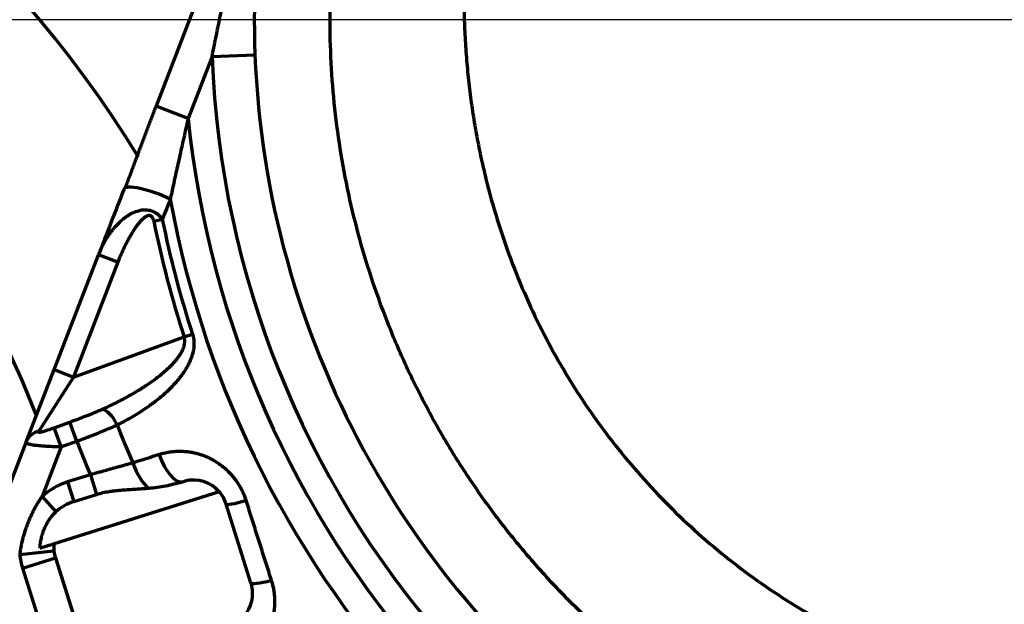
# Model space of a CAD drawing. Header units: millimetres. Extents: x -170 to 6906, y -2212 to 4257.
# Tile 267 of 440: x 4587 to 4730, y 2320 to 2405. Entities that reach past the tile are written whole.
import ezdxf

# ---------------------------------------------------------------- set-up
doc = ezdxf.new("R2010")
doc.units = ezdxf.units.MM
doc.layers.add('1', color=7, linetype='Continuous', true_color=0xffffff)
doc.styles.add('PC_TEXTSTYLE', font='ISOCP.SHX', dxfattribs={"width": 0.707, "bigfont": 'GBCBIG.SHX'})
doc.dimstyles.new('GB_DIMSTYLE', dxfattribs={"dimtxt": 50, "dimasz": 40, "dimexe": 1, "dimexo": 0, "dimgap": 1.5, "dimtad": 1, "dimdec": 1, "dimdsep": 46, "dimtxsty": 'PC_TEXTSTYLE', "dimcen": 0, "dimclrd": 256, "dimclrt": 3, "dimadec": 1, "dimazin": 2, "dimtp": 0.1, "dimtm": 0.1, "dimtfac": 0.71, "dimtdec": 1, "dimtmove": 0, "dimatfit": 3, "dimfxl": 1, "dimtfill": 1, "dimarcsym": 0})

# ---------------------------------------------------------------- blocks, each defined once
blk = doc.blocks.new('*D25')
at = {"color": 0, "lineweight": -2, "transparency": 16777216}
blk.add_line((4947.38, 3217.26), (4828.36, 3661.45), dxfattribs=at)
at = {"lineweight": -2, "transparency": 16777216}
blk.add_arc((5091.35, 2679.97), 1015.1, 107.25788, 142.74212, dxfattribs=at)
at = {"lineweight": 18, "transparency": 16777216}
for points in [[(4788.34, 3655.78), (4792.05, 3642.97), (4828.62, 3660.48)], [(4288.8, 3290.59), (4278.03, 3298.45), (4259.83, 3262.21)]]:
    blk.add_solid(points, dxfattribs=at)
at = {"layer": 'Defpoints', "color": 0, "lineweight": 18, "transparency": 16777216}
for p in [(3750.2, 3619.05), (4609.58, 3573.46), (4947.38, 3217.26), (4635.7, 2999.02), (5227.16, 2173.1)]:
    blk.add_point(p, dxfattribs=at)
at = {"color": 3, "lineweight": 18, "transparency": 16777216, "insert": (4493.91, 3533.2), "char_height": 50, "attachment_point": 5, "rotation": 35, "style": 'PC_TEXTSTYLE', "bg_fill": 3, "box_fill_scale": 1.1, "bg_fill_color": 256, "bg_fill_true_color": 13158600, "bg_fill_transparency": 0}
blk.add_mtext('40°', dxfattribs=at)
blk = doc.blocks.new('*D30')
at = {"color": 0, "lineweight": -2, "transparency": 16777216}
for p, q in [((4751.82, 2404.86), (4751.82, 1659.34)), ((4601.97, 1836.27), (4601.97, 1659.34))]:
    blk.add_line(p, q, dxfattribs=at)
at = {"lineweight": -2, "transparency": 16777216}
for p, q in [((4601.97, 1660.34), (4446.17, 1660.34)), ((4711.82, 1660.34), (4641.97, 1660.34))]:
    blk.add_line(p, q, dxfattribs=at)
at = {"lineweight": 18, "transparency": 16777216}
for points in [[(4641.97, 1667.01), (4641.97, 1653.67), (4601.97, 1660.34)], [(4711.82, 1667.01), (4711.82, 1653.67), (4751.82, 1660.34)]]:
    blk.add_solid(points, dxfattribs=at)
at = {"layer": 'Defpoints', "color": 0, "lineweight": 18, "transparency": 16777216}
for p in [(4751.82, 2404.86), (4601.97, 1836.27), (4751.82, 1660.34)]:
    blk.add_point(p, dxfattribs=at)
at = {"color": 3, "lineweight": 18, "transparency": 16777216, "insert": (4475.96, 1686.84), "char_height": 50, "attachment_point": 5, "style": 'PC_TEXTSTYLE'}
blk.add_mtext('150', dxfattribs=at)
blk = doc.blocks.new('*D31')
at = {"color": 0, "lineweight": -2, "transparency": 16777216}
for p, q in [((4751.82, 2404.86), (2648.79, 2404.86)), ((4499.54, 1877.86), (2648.79, 1877.86))]:
    blk.add_line(p, q, dxfattribs=at)
at = {"lineweight": -2, "transparency": 16777216}
blk.add_line((2649.79, 2364.86), (2649.79, 1917.86), dxfattribs=at)
at = {"lineweight": 18, "transparency": 16777216}
for points in [[(2643.12, 2364.86), (2656.45, 2364.86), (2649.79, 2404.86)], [(2643.12, 1917.86), (2656.45, 1917.86), (2649.79, 1877.86)]]:
    blk.add_solid(points, dxfattribs=at)
at = {"layer": 'Defpoints', "color": 0, "lineweight": 18, "transparency": 16777216}
for p in [(4751.82, 2404.86), (2649.79, 1877.86), (4499.54, 1877.86)]:
    blk.add_point(p, dxfattribs=at)
at = {"color": 3, "lineweight": 18, "transparency": 16777216, "insert": (2623.28, 2141.36), "char_height": 50, "attachment_point": 5, "rotation": 90, "style": 'PC_TEXTSTYLE', "bg_fill": 3, "box_fill_scale": 1.1, "bg_fill_color": 256, "bg_fill_true_color": 13158600, "bg_fill_transparency": 0}
blk.add_mtext('527', dxfattribs=at)
blk = doc.blocks.new('*D35')
at = {"color": 0, "lineweight": -2, "transparency": 16777216}
for p, q in [((2903.58, 2536.83), (2903.58, 628.33)), ((4601.97, 1836.27), (4601.97, 628.33))]:
    blk.add_line(p, q, dxfattribs=at)
at = {"lineweight": -2, "transparency": 16777216}
blk.add_line((2943.58, 629.33), (4561.97, 629.33), dxfattribs=at)
at = {"lineweight": 18, "transparency": 16777216}
for points in [[(2943.58, 636), (2943.58, 622.66), (2903.58, 629.33)], [(4561.97, 636), (4561.97, 622.66), (4601.97, 629.33)]]:
    blk.add_solid(points, dxfattribs=at)
at = {"layer": 'Defpoints', "color": 0, "lineweight": 18, "transparency": 16777216}
for p in [(2903.58, 2536.83), (4601.97, 1836.27), (4601.97, 629.33)]:
    blk.add_point(p, dxfattribs=at)
at = {"color": 3, "lineweight": 18, "transparency": 16777216, "insert": (3752.78, 655.83), "char_height": 50, "attachment_point": 5, "style": 'PC_TEXTSTYLE', "bg_fill": 3, "box_fill_scale": 1.1, "bg_fill_color": 256, "bg_fill_true_color": 13158600, "bg_fill_transparency": 0}
blk.add_mtext('1698.4', dxfattribs=at)
blk = doc.blocks.new('*D36')
at = {"color": 0, "lineweight": -2, "transparency": 16777216}
for p, q in [((6607.78, 2404.86), (6607.78, 621.64)), ((4601.97, 1836.27), (4601.97, 621.64))]:
    blk.add_line(p, q, dxfattribs=at)
at = {"lineweight": -2, "transparency": 16777216}
blk.add_line((4641.97, 622.64), (6567.78, 622.64), dxfattribs=at)
at = {"lineweight": 18, "transparency": 16777216}
for points in [[(4641.97, 629.3), (4641.97, 615.97), (4601.97, 622.64)], [(6567.78, 629.3), (6567.78, 615.97), (6607.78, 622.64)]]:
    blk.add_solid(points, dxfattribs=at)
at = {"layer": 'Defpoints', "color": 0, "lineweight": 18, "transparency": 16777216}
for p in [(6607.78, 2404.86), (4601.97, 1836.27), (6607.78, 622.64)]:
    blk.add_point(p, dxfattribs=at)
at = {"color": 3, "lineweight": 18, "transparency": 16777216, "insert": (5604.88, 649.14), "char_height": 50, "attachment_point": 5, "style": 'PC_TEXTSTYLE', "bg_fill": 3, "box_fill_scale": 1.1, "bg_fill_color": 256, "bg_fill_true_color": 13158600, "bg_fill_transparency": 0}
blk.add_mtext('2005.8', dxfattribs=at)

msp = doc.modelspace()

# ---------------------------------------------------------------- linework, layer by layer
at = {"lineweight": 18}
msp.add_line((4751.82, 2404.86), (2647.45, 2404.86), dxfattribs=at)
msp.add_arc((4755.3, 2404.86), 1852.47, 311.27438, 162.6537, dxfattribs=at)
at = {"layer": '1', "color": 0, "linetype": 'Continuous', "lineweight": 70}
for p, q in [((4629.62, 2452.05), (4606.55, 2392.32)), ((4614.68, 2399.5), (4611.22, 2390.52)), ((4614.68, 2399.5), (4620.92, 2399.74)), ((4611.22, 2390.52), (4606.55, 2392.32)), ((4606.22, 2375.61), (4607.47, 2375.86)), ((4591.76, 2354.02), (4598.2, 2370.69)), ((4601, 2369.61), (4598.2, 2370.69)), ((4601, 2369.61), (4594.56, 2352.94)), ((4610.64, 2358.8), (4611.85, 2359.19)), ((4594.56, 2352.94), (4610.64, 2358.8)), ((4587.71, 2343.52), (4591.76, 2354.02)), ((4591.76, 2354.02), (4594.56, 2352.94)), ((4594.56, 2352.94), (4589.54, 2345.1)), ((4591.76, 2345.58), (4594.02, 2346.4)), ((4595.04, 2343.6), (4594.02, 2346.4)), ((4592.78, 2342.78), (4591.76, 2345.58)), ((4587.71, 2343.52), (4580.23, 2324.17)), ((4595.04, 2343.6), (4592.78, 2342.78)), ((4592.78, 2342.78), (4590, 2335.59)), ((4597.02, 2338.75), (4593.7, 2337.7)), ((4593.7, 2337.7), (4594.6, 2334.84)), ((4597.02, 2338.75), (4597.93, 2335.89)), ((4615.74, 2336.26), (4591.74, 2328.7)), ((4590, 2335.59), (4592.02, 2333.36)), ((4594.6, 2334.84), (4597.93, 2335.89)), ((4620.34, 2323.04), (4616.74, 2334.48)), ((4586.76, 2327.18), (4591.73, 2327.67)), ((4587.17, 2325.16), (4591.94, 2326.66)), ((4591.94, 2326.66), (4595.55, 2315.22)), ((4587.17, 2325.16), (4590.78, 2313.72))]:
    msp.add_line(p, q, dxfattribs=at)
for centre, radius, start, end in [((4463.2, 2298.86), 165, 31.4325, 107.4094), ((4463.2, 2298.86), 135, 21.0505, 111.4518), ((4751.82, 2404.86), 131, 170.3073, 182.2399), ((4751.82, 2404.86), 137.24, 182.2399, 259.4357), ((4751.82, 2404.86), 131, 182.2399, 287.4635), ((4751.82, 2404.86), 141.34, 185.8251, 256.9543), ((4751.82, 2404.86), 145.56, 190.3221, 255.7896), ((4751.82, 2404.86), 148.51, 191.3593, 198.0706), ((4751.82, 2404.86), 147.24, 191.3593, 198.0706), ((4751.82, 2404.86), 161.99, 201.3147, 203.4239), ((4751.82, 2404.86), 168.33, 201.3427, 203.1254), ((4596.71, 2328.17), 10, 107.5, 132.0919), ((4611.97, 2332.98), 5, 41.0782, 104.2487), ((4611.97, 2332.98), 5, 17.5, 41.0782), ((4596.71, 2328.17), 7, 107.5, 132.0919), ((4596.71, 2328.17), 5, 173.9218, 197.5), ((4596.71, 2328.17), 10, 185.6779, 197.5), ((4615.58, 2321.53), 5, 287.5, 17.5)]:
    msp.add_arc(centre, radius, start, end, dxfattribs=at)
for centre, major_axis, ratio, start_param, end_param in [((4606.54, 2378.4), (4.66, -1.8), 0.236321, 1.201904, 3.141593), ((4599.74, 2345.52), (-1.34, 2.69), 0.421209, 4.674353, 6.019908), ((4590.51, 2342.44), (-2.8, 1.08), 0.905273, 5.381089, 6.283185), ((4605.13, 2341.31), (1.5, -4.77), 0.420762, 4.75602, 5.795317), ((4608.96, 2342.52), (1.5, -4.77), 0.420665, 4.75714, 6.225354), ((4621.5, 2335.99), (-4.77, -1.5), 0.08354, 0, 1.142048), ((4625.11, 2324.54), (-4.77, -1.5), 0.118819, 0, 1.150024)]:
    msp.add_ellipse(centre, major_axis=major_axis, ratio=ratio, start_param=start_param, end_param=end_param, dxfattribs=at)
for points, degree in [([(4866.36, 2440.66), (4867.02, 2438.54), (4868.23, 2434.26), (4869.69, 2427.75), (4870.78, 2421.15), (4871.5, 2414.5), (4871.85, 2407.81), (4871.83, 2401.11), (4871.43, 2394.42), (4870.66, 2387.76), (4869.52, 2381.14), (4868.01, 2374.6), (4866.14, 2368.15), (4863.9, 2361.81), (4861.32, 2355.6), (4858.39, 2349.55), (4855.13, 2343.67), (4851.54, 2337.99), (4847.64, 2332.51), (4843.44, 2327.26), (4838.95, 2322.26), (4834.19, 2317.51), (4829.17, 2313.03), (4823.91, 2308.85), (4818.43, 2304.96), (4812.73, 2301.39), (4806.84, 2298.15), (4800.78, 2295.23), (4794.57, 2292.67), (4788.22, 2290.45), (4781.76, 2288.59), (4775.21, 2287.1), (4768.58, 2285.97), (4761.9, 2285.22), (4755.19, 2284.85), (4748.46, 2284.85), (4741.75, 2285.22), (4735.07, 2285.97), (4728.44, 2287.1), (4721.89, 2288.59), (4715.43, 2290.45), (4709.08, 2292.67), (4702.87, 2295.23), (4696.81, 2298.15), (4690.92, 2301.39), (4685.23, 2304.96), (4679.74, 2308.85), (4674.48, 2313.03), (4669.46, 2317.51), (4664.7, 2322.25), (4660.21, 2327.26), (4656.01, 2332.51), (4652.11, 2337.99), (4648.52, 2343.67), (4645.26, 2349.55), (4642.33, 2355.6), (4639.75, 2361.81), (4637.51, 2368.14), (4635.64, 2374.59), (4634.13, 2381.14), (4632.99, 2387.75), (4632.22, 2394.42), (4631.82, 2401.11), (4631.8, 2407.81), (4632.15, 2414.5), (4632.87, 2421.15), (4633.96, 2427.74), (4635.42, 2434.26), (4636.63, 2438.54), (4637.29, 2440.66)], 3), ([(4606.55, 2392.32), (4604.21, 2386.24), (4602.07, 2380.39)], 2), ([(4611.22, 2390.52), (4611.09, 2389.96), (4610.84, 2388.86), (4610.49, 2387.32), (4610.17, 2385.87), (4609.86, 2384.5), (4609.58, 2383.21), (4609.31, 2382), (4609.07, 2380.86), (4608.83, 2379.78), (4608.69, 2379.11), (4608.62, 2378.78)], 3), ([(4654.27, 2382.48), (4654.75, 2380.47), (4655.82, 2376.52), (4657.74, 2370.74), (4659.98, 2365.15), (4662.51, 2359.75), (4665.32, 2354.58), (4668.42, 2349.58), (4671.82, 2344.78), (4675.49, 2340.18), (4679.42, 2335.81), (4683.6, 2331.67), (4688.02, 2327.79), (4692.66, 2324.17), (4697.5, 2320.83), (4702.53, 2317.79), (4707.73, 2315.04), (4713.09, 2312.61), (4718.58, 2310.49), (4724.18, 2308.7), (4729.88, 2307.24), (4733.72, 2306.49), (4735.66, 2306.18)], 3), ([(4619.64, 2335), (4619.6, 2335.1), (4619.54, 2335.29), (4619.43, 2335.58), (4619.32, 2335.87), (4619.19, 2336.15), (4619.06, 2336.43), (4618.92, 2336.71), (4618.77, 2336.98), (4618.61, 2337.25), (4618.45, 2337.51), (4618.27, 2337.76), (4618.09, 2338.02), (4617.9, 2338.26), (4617.71, 2338.5), (4617.5, 2338.74), (4617.29, 2338.97), (4617.08, 2339.19), (4616.85, 2339.4), (4616.62, 2339.61), (4616.38, 2339.82), (4616.14, 2340.01), (4615.89, 2340.2), (4615.63, 2340.38), (4615.37, 2340.55), (4615.1, 2340.72), (4614.82, 2340.87), (4614.54, 2341.02), (4614.26, 2341.16), (4613.97, 2341.3), (4613.67, 2341.42), (4613.37, 2341.53), (4613.06, 2341.64), (4612.75, 2341.73), (4612.44, 2341.82), (4612.12, 2341.89), (4611.79, 2341.96), (4611.47, 2342.01), (4611.13, 2342.06), (4610.8, 2342.09), (4610.46, 2342.11), (4610.12, 2342.12), (4609.78, 2342.12), (4609.44, 2342.11), (4609.09, 2342.09), (4608.74, 2342.05), (4608.4, 2342), (4608.05, 2341.94), (4607.7, 2341.86), (4607.36, 2341.77), (4607.14, 2341.71), (4607.02, 2341.67)], 3), ([(4603.19, 2340.47), (4603.05, 2340.43), (4602.77, 2340.35), (4602.35, 2340.24), (4601.93, 2340.12), (4601.5, 2340), (4601.06, 2339.88), (4600.62, 2339.76), (4600.18, 2339.63), (4599.74, 2339.51), (4599.29, 2339.38), (4598.84, 2339.26), (4598.39, 2339.13), (4597.93, 2339.01), (4597.48, 2338.88), (4597.18, 2338.8), (4597.02, 2338.75)], 3), ([(4607.02, 2341.67), (4606.61, 2341.54), (4605.76, 2341.28), (4604.49, 2340.87), (4603.62, 2340.6), (4603.19, 2340.47)], 3), ([(4610.35, 2337.72), (4610.48, 2337.76), (4610.61, 2337.79), (4610.74, 2337.83)], 3), ([(4590, 2335.59), (4589.91, 2335.46), (4589.73, 2335.19), (4589.45, 2334.76), (4589.18, 2334.31), (4588.91, 2333.83), (4588.66, 2333.34), (4588.41, 2332.83), (4588.18, 2332.32), (4587.98, 2331.83), (4587.78, 2331.33), (4587.6, 2330.82), (4587.43, 2330.3), (4587.27, 2329.75), (4587.13, 2329.21), (4587.01, 2328.68), (4586.9, 2328.16), (4586.82, 2327.66), (4586.78, 2327.34), (4586.76, 2327.18)], 3), ([(4623.33, 2323.41), (4623.08, 2324.18), (4622.59, 2325.73), (4621.85, 2328.04), (4621.11, 2330.36), (4620.37, 2332.68), (4619.88, 2334.23), (4619.64, 2335)], 3)]:
    msp.add_open_spline(points, degree=degree, dxfattribs=at)
for points, knots in [([(4614.68, 2399.5), (4614.91, 2400.61), (4615.14, 2401.72), (4615.48, 2403.39), (4615.59, 2403.95), (4615.82, 2405.06), (4615.93, 2405.62), (4616.15, 2406.73), (4616.26, 2407.29), (4616.48, 2408.4), (4616.59, 2408.96), (4616.82, 2410.07), (4616.93, 2410.63), (4617.16, 2411.74), (4617.27, 2412.29), (4617.5, 2413.4), (4617.62, 2413.95), (4617.86, 2415.06), (4617.98, 2415.61), (4618.23, 2416.71), (4618.36, 2417.26), (4618.62, 2418.36), (4618.76, 2418.91), (4619.03, 2420.01), (4619.17, 2420.55), (4619.46, 2421.64), (4619.6, 2422.19), (4619.9, 2423.28), (4620.06, 2423.82), (4620.37, 2424.91), (4620.53, 2425.45), (4620.69, 2425.99)], [0, 0, 0, 0, 0.125, 0.125, 0.1875, 0.1875, 0.25, 0.25, 0.3125, 0.3125, 0.375, 0.375, 0.4375, 0.4375, 0.5, 0.5, 0.5625, 0.5625, 0.625, 0.625, 0.6875, 0.6875, 0.75, 0.75, 0.8125, 0.8125, 0.875, 0.875, 0.9375, 0.9375, 1, 1, 1, 1]), ([(4651.48, 2415.26), (4651.45, 2414.79), (4651.39, 2413.78), (4651.33, 2412.21), (4651.28, 2410.55), (4651.26, 2408.89), (4651.26, 2407.23), (4651.29, 2405.58), (4651.34, 2403.92), (4651.42, 2402.27), (4651.51, 2400.61), (4651.64, 2398.96), (4651.79, 2397.32), (4651.96, 2395.67), (4652.16, 2394.03), (4652.38, 2392.39), (4652.62, 2390.75), (4652.89, 2389.12), (4653.19, 2387.5), (4653.51, 2385.87), (4653.85, 2384.26), (4654.11, 2383.13), (4654.25, 2382.54), (4654.27, 2382.48)], [0, 0, 0, 0, 0.042081, 0.092282, 0.142471, 0.192651, 0.242821, 0.292982, 0.343137, 0.393285, 0.443428, 0.493565, 0.543699, 0.593829, 0.643956, 0.694081, 0.744204, 0.794326, 0.844448, 0.894569, 0.94469, 0.994813, 1, 1, 1, 1]), ([(4601.87, 2380.2), (4601.28, 2378.66), (4600.07, 2375.54), (4598.83, 2372.32), (4598.2, 2370.69)], [0, 0, 0, 0, 0.500591, 1, 1, 1, 1]), ([(4608.62, 2378.78), (4608.44, 2378.34), (4608.1, 2377.46), (4607.71, 2376.48), (4607.5, 2375.95), (4607.47, 2375.86)], [0, 0, 0, 0, 0.451789, 0.903577, 1, 1, 1, 1]), ([(4598.2, 2370.69), (4598.3, 2370.94), (4598.5, 2371.42), (4598.72, 2371.89), (4598.96, 2372.35), (4599.09, 2372.58), (4599.35, 2373.03), (4599.49, 2373.25), (4599.78, 2373.69), (4599.93, 2373.9), (4600.17, 2374.22), (4600.25, 2374.32), (4600.38, 2374.48), (4600.42, 2374.53), (4600.5, 2374.63), (4600.55, 2374.68), (4600.76, 2374.93), (4600.94, 2375.12), (4601.32, 2375.49), (4601.51, 2375.67), (4601.82, 2375.93), (4601.92, 2376.01), (4602.13, 2376.17), (4602.24, 2376.25), (4602.41, 2376.36), (4602.49, 2376.42), (4602.58, 2376.47), (4602.63, 2376.51), (4602.66, 2376.52), (4602.81, 2376.61), (4602.92, 2376.67), (4603.16, 2376.8), (4603.29, 2376.85), (4603.53, 2376.96), (4603.66, 2377.01), (4603.92, 2377.09), (4604.05, 2377.13), (4604.22, 2377.16), (4604.25, 2377.17), (4604.32, 2377.18), (4604.35, 2377.19), (4604.46, 2377.21), (4604.59, 2377.23), (4604.73, 2377.24), (4604.84, 2377.24), (4604.87, 2377.24), (4604.94, 2377.24), (4604.98, 2377.24), (4605.15, 2377.24), (4605.29, 2377.23), (4605.46, 2377.2), (4605.5, 2377.2), (4605.57, 2377.18), (4605.67, 2377.16), (4605.77, 2377.13), (4605.87, 2377.1), (4605.9, 2377.09), (4605.97, 2377.07), (4606.07, 2377.03), (4606.17, 2376.99), (4606.26, 2376.94), (4606.29, 2376.93), (4606.35, 2376.89), (4606.45, 2376.84), (4606.54, 2376.79), (4606.62, 2376.73), (4606.65, 2376.71), (4606.71, 2376.67), (4606.74, 2376.64), (4606.82, 2376.58), (4606.92, 2376.49), (4607.02, 2376.39), (4607.1, 2376.32), (4607.12, 2376.29), (4607.17, 2376.24), (4607.19, 2376.22), (4607.3, 2376.08), (4607.39, 2375.97), (4607.47, 2375.86)], [0, 0, 0, 0, 0.0625, 0.125, 0.125, 0.1875, 0.1875, 0.25, 0.25, 0.3125, 0.3125, 0.34375, 0.34375, 0.359375, 0.359375, 0.375, 0.375, 0.4375, 0.4375, 0.5, 0.5, 0.53125, 0.53125, 0.5625, 0.5625, 0.578125, 0.585938, 0.585938, 0.59375, 0.59375, 0.625, 0.625, 0.65625, 0.65625, 0.6875, 0.6875, 0.71875, 0.71875, 0.726563, 0.726563, 0.734375, 0.734375, 0.75, 0.765625, 0.765625, 0.773438, 0.773438, 0.78125, 0.78125, 0.8125, 0.8125, 0.820313, 0.820313, 0.828125, 0.84375, 0.84375, 0.851563, 0.851563, 0.859375, 0.875, 0.875, 0.882813, 0.882813, 0.890625, 0.90625, 0.90625, 0.914063, 0.914063, 0.921875, 0.921875, 0.9375, 0.953125, 0.953125, 0.960937, 0.960937, 0.96875, 0.96875, 1, 1, 1, 1]), ([(4606.22, 2375.61), (4606.21, 2375.66), (4606.2, 2375.71), (4606.18, 2375.78), (4606.18, 2375.81), (4606.16, 2375.85), (4606.15, 2375.88), (4606.13, 2375.95), (4606.11, 2375.99), (4606.06, 2376.08), (4606.04, 2376.13), (4605.98, 2376.21), (4605.95, 2376.25), (4605.9, 2376.29), (4605.89, 2376.29), (4605.87, 2376.31), (4605.86, 2376.32), (4605.83, 2376.34), (4605.79, 2376.36), (4605.74, 2376.38), (4605.7, 2376.39), (4605.69, 2376.39), (4605.67, 2376.4), (4605.63, 2376.41), (4605.59, 2376.41), (4605.54, 2376.41), (4605.52, 2376.41), (4605.44, 2376.4), (4605.39, 2376.39), (4605.32, 2376.36), (4605.3, 2376.35), (4605.25, 2376.34), (4605.23, 2376.33), (4605.16, 2376.29), (4605.12, 2376.27), (4605.05, 2376.23), (4605.03, 2376.22), (4604.99, 2376.19), (4604.97, 2376.18), (4604.91, 2376.13), (4604.87, 2376.1), (4604.79, 2376.04), (4604.75, 2376.01), (4604.64, 2375.91), (4604.57, 2375.85), (4604.43, 2375.71), (4604.36, 2375.64), (4604.22, 2375.49), (4604.16, 2375.41), (4604.06, 2375.3), (4604.03, 2375.26), (4603.97, 2375.18), (4603.94, 2375.14), (4603.85, 2375.03), (4603.79, 2374.95), (4603.61, 2374.71), (4603.5, 2374.55), (4603.28, 2374.22), (4603.18, 2374.05), (4602.97, 2373.71), (4602.87, 2373.54), (4602.72, 2373.28), (4602.67, 2373.2), (4602.57, 2373.02), (4602.53, 2372.94), (4602.29, 2372.5), (4602.11, 2372.15), (4601.77, 2371.43), (4601.61, 2371.07), (4601.29, 2370.35), (4601.14, 2369.98), (4601, 2369.61)], [0, 0, 0, 0, 0.015625, 0.015625, 0.023438, 0.023438, 0.03125, 0.03125, 0.046875, 0.046875, 0.0625, 0.0625, 0.078125, 0.078125, 0.082031, 0.082031, 0.085938, 0.085938, 0.09375, 0.101563, 0.101563, 0.105469, 0.105469, 0.109375, 0.117188, 0.117188, 0.125, 0.125, 0.140625, 0.140625, 0.148438, 0.148438, 0.15625, 0.15625, 0.171875, 0.171875, 0.179688, 0.179688, 0.1875, 0.1875, 0.203125, 0.203125, 0.21875, 0.21875, 0.25, 0.25, 0.28125, 0.28125, 0.3125, 0.3125, 0.328125, 0.328125, 0.34375, 0.34375, 0.375, 0.375, 0.4375, 0.4375, 0.5, 0.5, 0.5625, 0.5625, 0.59375, 0.59375, 0.625, 0.625, 0.75, 0.75, 0.875, 0.875, 1, 1, 1, 1]), ([(4611.85, 2359.19), (4611.91, 2358.99), (4611.96, 2358.79), (4612.03, 2358.39), (4612.05, 2358.18), (4612.06, 2357.93), (4612.06, 2357.87), (4612.06, 2357.77), (4612.06, 2357.72), (4612.06, 2357.57), (4612.05, 2357.46), (4612.03, 2357.16), (4612, 2356.96), (4611.92, 2356.57), (4611.87, 2356.38), (4611.8, 2356.14), (4611.79, 2356.09), (4611.76, 2355.99), (4611.74, 2355.94), (4611.7, 2355.8), (4611.66, 2355.71), (4611.56, 2355.43), (4611.48, 2355.25), (4611.32, 2354.9), (4611.23, 2354.73), (4611.04, 2354.39), (4610.95, 2354.22), (4610.75, 2353.89), (4610.64, 2353.73), (4610.48, 2353.49), (4610.42, 2353.41), (4610.31, 2353.25), (4610.25, 2353.18), (4610.08, 2352.95), (4609.96, 2352.8), (4609.6, 2352.35), (4609.35, 2352.07), (4608.84, 2351.52), (4608.58, 2351.25), (4608.03, 2350.73), (4607.75, 2350.48), (4607.19, 2349.99), (4606.9, 2349.75), (4606.46, 2349.41), (4606.31, 2349.29), (4606.01, 2349.07), (4605.86, 2348.96), (4605.4, 2348.63), (4605.1, 2348.42), (4604.48, 2348), (4604.16, 2347.8), (4603.53, 2347.41), (4603.21, 2347.22), (4602.24, 2346.66), (4601.59, 2346.31), (4600.92, 2345.98)], [0, 0, 0, 0, 0.03125, 0.03125, 0.0625, 0.0625, 0.070313, 0.070313, 0.078125, 0.078125, 0.09375, 0.09375, 0.125, 0.125, 0.15625, 0.15625, 0.164063, 0.164063, 0.171875, 0.171875, 0.1875, 0.1875, 0.21875, 0.21875, 0.25, 0.25, 0.28125, 0.28125, 0.3125, 0.3125, 0.328125, 0.328125, 0.34375, 0.34375, 0.375, 0.375, 0.4375, 0.4375, 0.5, 0.5, 0.5625, 0.5625, 0.625, 0.625, 0.65625, 0.65625, 0.6875, 0.6875, 0.75, 0.75, 0.8125, 0.8125, 0.875, 0.875, 1, 1, 1, 1]), ([(4598.74, 2348.26), (4599.37, 2348.54), (4599.99, 2348.84), (4601.23, 2349.46), (4601.84, 2349.77), (4602.74, 2350.28), (4603.04, 2350.45), (4603.64, 2350.79), (4603.94, 2350.97), (4604.38, 2351.25), (4604.52, 2351.34), (4604.81, 2351.52), (4604.96, 2351.62), (4605.39, 2351.9), (4605.68, 2352.1), (4606.24, 2352.5), (4606.52, 2352.7), (4607.06, 2353.12), (4607.33, 2353.34), (4607.86, 2353.79), (4608.12, 2354.02), (4608.44, 2354.32), (4608.5, 2354.38), (4608.62, 2354.5), (4608.68, 2354.56), (4608.87, 2354.75), (4608.99, 2354.87), (4609.22, 2355.13), (4609.34, 2355.26), (4609.56, 2355.53), (4609.66, 2355.67), (4609.87, 2355.95), (4609.97, 2356.1), (4610.11, 2356.32), (4610.16, 2356.4), (4610.22, 2356.51), (4610.24, 2356.55), (4610.28, 2356.63), (4610.31, 2356.67), (4610.41, 2356.87), (4610.48, 2357.03), (4610.57, 2357.28), (4610.6, 2357.36), (4610.64, 2357.54), (4610.67, 2357.62), (4610.69, 2357.73), (4610.69, 2357.76), (4610.7, 2357.8), (4610.7, 2357.82), (4610.71, 2357.89), (4610.72, 2357.94), (4610.73, 2358.07), (4610.73, 2358.16), (4610.73, 2358.3), (4610.72, 2358.34), (4610.72, 2358.41), (4610.72, 2358.44), (4610.71, 2358.48), (4610.71, 2358.5), (4610.69, 2358.62), (4610.67, 2358.71), (4610.64, 2358.8)], [0, 0, 0, 0, 0.125, 0.125, 0.25, 0.25, 0.3125, 0.3125, 0.375, 0.375, 0.40625, 0.40625, 0.4375, 0.4375, 0.5, 0.5, 0.5625, 0.5625, 0.625, 0.625, 0.6875, 0.6875, 0.703125, 0.703125, 0.71875, 0.71875, 0.75, 0.75, 0.78125, 0.78125, 0.8125, 0.8125, 0.84375, 0.84375, 0.859375, 0.859375, 0.867188, 0.867188, 0.875, 0.875, 0.90625, 0.90625, 0.921875, 0.921875, 0.9375, 0.9375, 0.941406, 0.941406, 0.945313, 0.945313, 0.953125, 0.953125, 0.96875, 0.96875, 0.976563, 0.976563, 0.980469, 0.980469, 0.984375, 0.984375, 1, 1, 1, 1]), ([(4594.02, 2346.4), (4594.23, 2346.48), (4594.43, 2346.55), (4594.83, 2346.7), (4595.03, 2346.77), (4595.63, 2347), (4596.03, 2347.15), (4596.82, 2347.45), (4597.21, 2347.61), (4597.79, 2347.85), (4597.98, 2347.93), (4598.36, 2348.09), (4598.55, 2348.18), (4598.74, 2348.26)], [0, 0, 0, 0, 0.125, 0.125, 0.25, 0.25, 0.5, 0.5, 0.75, 0.75, 0.875, 0.875, 1, 1, 1, 1]), ([(4589.54, 2345.1), (4589.52, 2345.07), (4589.51, 2345.04), (4589.51, 2345.02), (4589.51, 2345.01), (4589.51, 2345), (4589.51, 2345), (4589.51, 2344.99), (4589.52, 2344.98), (4589.52, 2344.98), (4589.53, 2344.97), (4589.55, 2344.96), (4589.57, 2344.95), (4589.57, 2344.95), (4589.59, 2344.95), (4589.59, 2344.95), (4589.62, 2344.95), (4589.64, 2344.95), (4589.68, 2344.95), (4589.7, 2344.95), (4589.74, 2344.95), (4589.76, 2344.96), (4589.81, 2344.96), (4589.83, 2344.97), (4589.91, 2344.98), (4589.96, 2344.99), (4590.06, 2345.02), (4590.12, 2345.03), (4590.2, 2345.06), (4590.23, 2345.06), (4590.29, 2345.08), (4590.31, 2345.09), (4590.4, 2345.11), (4590.46, 2345.13), (4590.57, 2345.17), (4590.63, 2345.19), (4590.81, 2345.24), (4590.92, 2345.28), (4591.16, 2345.37), (4591.28, 2345.41), (4591.52, 2345.49), (4591.64, 2345.54), (4591.76, 2345.58)], [0, 0, 0, 0, 0.0625, 0.0625, 0.078125, 0.078125, 0.09375, 0.09375, 0.109375, 0.109375, 0.125, 0.15625, 0.15625, 0.171875, 0.171875, 0.1875, 0.1875, 0.21875, 0.21875, 0.25, 0.25, 0.28125, 0.28125, 0.3125, 0.3125, 0.375, 0.375, 0.4375, 0.4375, 0.46875, 0.46875, 0.5, 0.5, 0.5625, 0.5625, 0.625, 0.625, 0.75, 0.75, 0.875, 0.875, 1, 1, 1, 1]), ([(4600.92, 2345.98), (4600.69, 2345.87), (4600.46, 2345.77), (4600, 2345.56), (4599.77, 2345.46), (4599.29, 2345.26), (4598.82, 2345.06), (4598.33, 2344.86), (4597.59, 2344.57), (4597.09, 2344.37), (4596.33, 2344.08), (4596.08, 2343.99), (4595.75, 2343.86), (4595.69, 2343.84), (4595.56, 2343.79), (4595.37, 2343.72), (4595.17, 2343.65), (4595.04, 2343.6)], [0, 0, 0, 0, 0.125, 0.125, 0.25, 0.25, 0.375, 0.5, 0.5, 0.75, 0.75, 0.875, 0.875, 0.90625, 0.90625, 0.9375, 1, 1, 1, 1]), ([(4592.78, 2342.78), (4592.61, 2342.78), (4592.28, 2342.79), (4591.95, 2342.81), (4591.62, 2342.82), (4591.46, 2342.83), (4591.25, 2342.84), (4591.21, 2342.84), (4591.13, 2342.85), (4591.01, 2342.85), (4590.9, 2342.86), (4590.66, 2342.87), (4590.51, 2342.88), (4590.21, 2342.9), (4590.07, 2342.91), (4589.86, 2342.93), (4589.79, 2342.93), (4589.68, 2342.94), (4589.65, 2342.95), (4589.58, 2342.95), (4589.55, 2342.95), (4589.38, 2342.97), (4589.25, 2342.98), (4589.01, 2343.01), (4588.9, 2343.03), (4588.74, 2343.05), (4588.68, 2343.06), (4588.58, 2343.08), (4588.53, 2343.08), (4588.39, 2343.11), (4588.3, 2343.13), (4588.18, 2343.16), (4588.15, 2343.17), (4588.09, 2343.18), (4588.08, 2343.19), (4588.04, 2343.2), (4588.03, 2343.21), (4587.95, 2343.23), (4587.9, 2343.26), (4587.83, 2343.29), (4587.81, 2343.3), (4587.79, 2343.32), (4587.78, 2343.33), (4587.76, 2343.34), (4587.76, 2343.35), (4587.72, 2343.38), (4587.71, 2343.41), (4587.69, 2343.46), (4587.7, 2343.49), (4587.71, 2343.52)], [0, 0, 0, 0, 0.0625, 0.125, 0.125, 0.1875, 0.1875, 0.203125, 0.203125, 0.21875, 0.25, 0.25, 0.3125, 0.3125, 0.375, 0.375, 0.40625, 0.40625, 0.421875, 0.421875, 0.4375, 0.4375, 0.5, 0.5, 0.5625, 0.5625, 0.59375, 0.59375, 0.625, 0.625, 0.6875, 0.6875, 0.71875, 0.71875, 0.734375, 0.734375, 0.75, 0.75, 0.8125, 0.8125, 0.84375, 0.84375, 0.859375, 0.859375, 0.875, 0.875, 0.9375, 0.9375, 1, 1, 1, 1]), ([(4605.51, 2336.8), (4605.92, 2336.83), (4606.33, 2336.88), (4607.14, 2337), (4607.55, 2337.06), (4608.36, 2337.22), (4608.76, 2337.31), (4609.55, 2337.5), (4609.95, 2337.6), (4610.35, 2337.72)], [0, 0, 0, 0, 0.25, 0.25, 0.5, 0.5, 0.75, 0.75, 1, 1, 1, 1]), ([(4597.93, 2335.89), (4598.23, 2335.99), (4598.54, 2336.07), (4599.16, 2336.22), (4599.47, 2336.28), (4599.95, 2336.35), (4600.1, 2336.38), (4600.42, 2336.42), (4600.58, 2336.44), (4601.05, 2336.49), (4601.37, 2336.52), (4602.01, 2336.57), (4602.33, 2336.59), (4602.97, 2336.63), (4603.28, 2336.65), (4603.92, 2336.69), (4604.24, 2336.71), (4604.88, 2336.75), (4605.2, 2336.77), (4605.51, 2336.8)], [0, 0, 0, 0, 0.125, 0.125, 0.25, 0.25, 0.3125, 0.3125, 0.375, 0.375, 0.5, 0.5, 0.625, 0.625, 0.75, 0.75, 0.875, 0.875, 1, 1, 1, 1]), ([(4589.72, 2328.06), (4589.72, 2328.18), (4589.72, 2328.31), (4589.74, 2328.55), (4589.75, 2328.67), (4589.8, 2329.04), (4589.84, 2329.28), (4589.93, 2329.64), (4589.96, 2329.76), (4590.01, 2329.94), (4590.02, 2330), (4590.06, 2330.12), (4590.08, 2330.18), (4590.17, 2330.47), (4590.26, 2330.7), (4590.45, 2331.16), (4590.56, 2331.38), (4590.79, 2331.81), (4590.92, 2332.02), (4591.09, 2332.28), (4591.12, 2332.33), (4591.19, 2332.43), (4591.23, 2332.48), (4591.34, 2332.63), (4591.42, 2332.73), (4591.58, 2332.92), (4591.66, 2333.01), (4591.83, 2333.19), (4591.92, 2333.28), (4592.02, 2333.36)], [0, 0, 0, 0, 0.0625, 0.0625, 0.125, 0.125, 0.25, 0.25, 0.3125, 0.3125, 0.34375, 0.34375, 0.375, 0.375, 0.5, 0.5, 0.625, 0.625, 0.75, 0.75, 0.78125, 0.78125, 0.8125, 0.8125, 0.875, 0.875, 0.9375, 0.9375, 1, 1, 1, 1]), ([(4591.64, 2328.67), (4591.6, 2328.66), (4591.57, 2328.64), (4591.48, 2328.62), (4591.37, 2328.58), (4591.24, 2328.54), (4591.14, 2328.51), (4591.1, 2328.5), (4591.04, 2328.48), (4591.02, 2328.47), (4590.98, 2328.46), (4590.88, 2328.43), (4590.77, 2328.39), (4590.59, 2328.33), (4590.39, 2328.27), (4590.18, 2328.21), (4590.04, 2328.16), (4590.01, 2328.15), (4589.95, 2328.13), (4589.87, 2328.11), (4589.78, 2328.08), (4589.72, 2328.06)], [0, 0, 0, 0, 0.125, 0.125, 0.25, 0.375, 0.375, 0.4375, 0.4375, 0.46875, 0.46875, 0.5, 0.625, 0.625, 0.75, 0.875, 0.875, 0.90625, 0.90625, 0.9375, 1, 1, 1, 1]), ([(4591.74, 2328.7), (4591.74, 2328.7), (4591.73, 2328.7), (4591.73, 2328.69), (4591.71, 2328.69), (4591.69, 2328.68), (4591.67, 2328.68), (4591.65, 2328.67), (4591.64, 2328.67)], [0, 0, 0, 0, 0.156538, 0.32523, 0.493923, 0.662615, 0.831308, 1, 1, 1, 1]), ([(4620.04, 2312.47), (4620.04, 2312.47), (4620.14, 2312.55), (4620.33, 2312.7), (4620.59, 2312.94), (4620.85, 2313.18), (4621.09, 2313.43), (4621.33, 2313.69), (4621.56, 2313.96), (4621.77, 2314.23), (4621.97, 2314.51), (4622.17, 2314.79), (4622.35, 2315.07), (4622.52, 2315.37), (4622.68, 2315.66), (4622.83, 2315.96), (4622.97, 2316.26), (4623.1, 2316.57), (4623.21, 2316.87), (4623.32, 2317.18), (4623.42, 2317.49), (4623.5, 2317.81), (4623.58, 2318.12), (4623.64, 2318.44), (4623.69, 2318.75), (4623.74, 2319.07), (4623.77, 2319.38), (4623.8, 2319.7), (4623.81, 2320.02), (4623.81, 2320.33), (4623.81, 2320.65), (4623.79, 2320.96), (4623.77, 2321.27), (4623.73, 2321.59), (4623.69, 2321.89), (4623.64, 2322.2), (4623.57, 2322.51), (4623.5, 2322.81), (4623.42, 2323.11), (4623.36, 2323.31), (4623.33, 2323.41)], [0, 0, 0, 0, 0.001607, 0.02859, 0.055574, 0.082558, 0.109541, 0.136525, 0.163508, 0.190492, 0.217476, 0.244459, 0.271443, 0.298426, 0.32541, 0.352394, 0.379377, 0.406361, 0.433344, 0.460328, 0.487312, 0.514295, 0.541279, 0.568262, 0.595246, 0.62223, 0.649213, 0.676197, 0.70318, 0.730164, 0.757148, 0.784131, 0.811115, 0.838098, 0.865082, 0.892066, 0.919049, 0.946033, 0.973016, 1, 1, 1, 1])]:
    msp.add_open_spline(points, degree=3, knots=knots, dxfattribs=at)

# ---------------------------------------------------------------- next in the draw order: dimensions: what is measured, and where the dimension line sits
at = {"lineweight": 18}
dim = msp.add_angular_dim_2l(base=(4609.58, 3573.46), line1=((5227.16, 2173.1), (4947.38, 3217.26)), line2=((3750.2, 3619.05), (4635.7, 2999.02)), dimstyle='GB_DIMSTYLE', dxfattribs=at)
dim.commit()
dim.dimension.update_dxf_attribs({"geometry": '*D25', "text_midpoint": (4493.91, 3533.2)})

# ---------------------------------------------------------------- next in the draw order: dimensions: what is measured, and where the dimension line sits
dim = msp.add_linear_dim(base=(4751.82, 1660.34), p1=(4601.97, 1836.27), p2=(4751.82, 2404.86), text='150', dimstyle='GB_DIMSTYLE', override={"dimtfill": 0}, dxfattribs=at)
dim.commit()
dim.dimension.update_dxf_attribs({"geometry": '*D30', "text_midpoint": (4475.96, 1660.34), "dimtype": 160})

# ---------------------------------------------------------------- next in the draw order: dimensions: what is measured, and where the dimension line sits
dim = msp.add_linear_dim(base=(2649.79, 1877.86), p1=(4751.82, 2404.86), p2=(4499.54, 1877.86), angle=90, text='527', dimstyle='GB_DIMSTYLE', dxfattribs=at)
dim.commit()
dim.dimension.update_dxf_attribs({"geometry": '*D31', "text_midpoint": (2623.28, 2141.36)})

# ---------------------------------------------------------------- next in the draw order: dimensions: what is measured, and where the dimension line sits
dim = msp.add_linear_dim(base=(4601.97, 629.33), p1=(2903.58, 2536.83), p2=(4601.97, 1836.27), dimstyle='GB_DIMSTYLE', dxfattribs=at)
dim.commit()
dim.dimension.update_dxf_attribs({"geometry": '*D35', "text_midpoint": (3752.78, 655.83)})

# ---------------------------------------------------------------- next in the draw order: dimensions: what is measured, and where the dimension line sits
dim = msp.add_linear_dim(base=(6607.78, 622.64), p1=(4601.97, 1836.27), p2=(6607.78, 2404.86), dimstyle='GB_DIMSTYLE', dxfattribs=at)
dim.commit()
dim.dimension.update_dxf_attribs({"geometry": '*D36', "text_midpoint": (5604.88, 649.14)})

doc.saveas('drawing.dxf')
